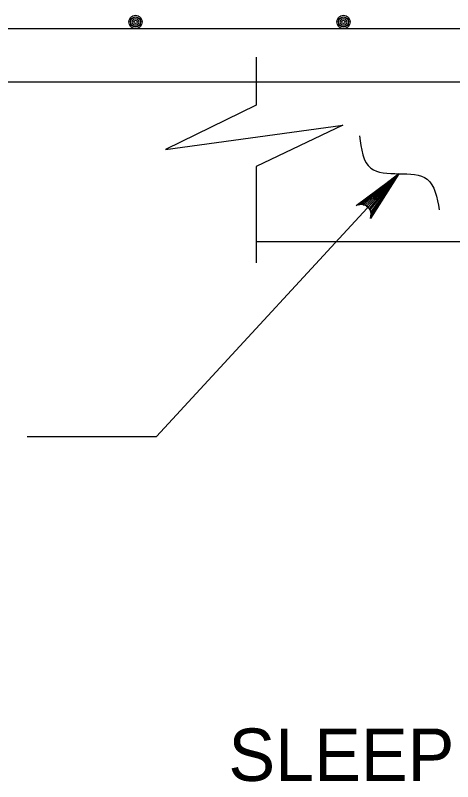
# Model space of a CAD drawing. Extents: x 636530 to 644067, y 294168 to 299122.
# Drawn here: x 640274.13 to 640299.16, y 295457.24 to 295501.1 of the extents above; entities that cross this region are included whole.
import ezdxf

# ---------------------------------------------------------------- set-up
doc = ezdxf.new("R2010")
doc.units = 0
doc.layers.add('1', color=7, linetype='Continuous')

msp = doc.modelspace()

# ---------------------------------------------------------------- linework, layer by layer
at = {"layer": '1'}
for p, q in [((640088.837, 295500.336), (640318.391, 295500.336)), ((640287.905, 295498.699), (640287.905, 295495.961)), ((640062.437, 295497.288), (640355.474, 295497.288)), ((640287.905, 295492.442), (640287.905, 295486.926)), ((640296.077, 295492.033), (640282.213, 295476.992)), ((640287.905, 295488.144), (640304.75, 295488.144)), ((640274.795, 295476.992), (640282.213, 295476.992))]:
    msp.add_line(p, q, dxfattribs=at)
for points in [[(640287.905, 295495.961), (640282.719, 295493.423), (640292.868, 295494.803), (640287.905, 295492.442)], [(640296.077, 295492.033), (640294.467, 295489.461), (640294.486, 295489.599), (640294.506, 295489.738), (640294.472, 295489.849), (640294.439, 295489.961), (640294.377, 295490.041), (640294.315, 295490.121), (640294.23, 295490.176), (640294.145, 295490.232), (640294.031, 295490.256), (640293.917, 295490.28), (640293.781, 295490.249), (640293.645, 295490.219), (640296.077, 295492.033), (640293.781, 295490.249), (640293.917, 295490.28), (640296.077, 295492.033), (640294.031, 295490.256), (640294.145, 295490.232), (640296.077, 295492.033), (640294.23, 295490.176), (640294.315, 295490.121), (640296.077, 295492.033), (640294.377, 295490.041), (640294.439, 295489.961), (640296.077, 295492.033), (640294.472, 295489.849), (640294.506, 295489.738), (640296.077, 295492.033), (640294.486, 295489.599)]]:
    msp.add_lwpolyline(points, dxfattribs=at)
for centre, radius in [((640281.007, 295500.716), 0.381), ((640281.007, 295500.716), 0.286), ((640281.007, 295500.716), 0.19), ((640292.912, 295500.716), 0.381), ((640292.912, 295500.716), 0.286), ((640292.912, 295500.716), 0.19), ((640281.007, 295500.716), 0.0952), ((640292.912, 295500.716), 0.0952)]:
    msp.add_circle(centre, radius, dxfattribs=at)
msp.add_spline([(640293.829, 295494.195), (640294.472, 295492.344), (640297.7, 295491.718), (640298.391, 295489.956)], degree=3, dxfattribs=at)

# ---------------------------------------------------------------- texts
msp.add_text('SLEEPER SLAB', height=3, rotation=360, dxfattribs=at).set_placement((640286.324, 295457.28))

doc.saveas('drawing.dxf')
